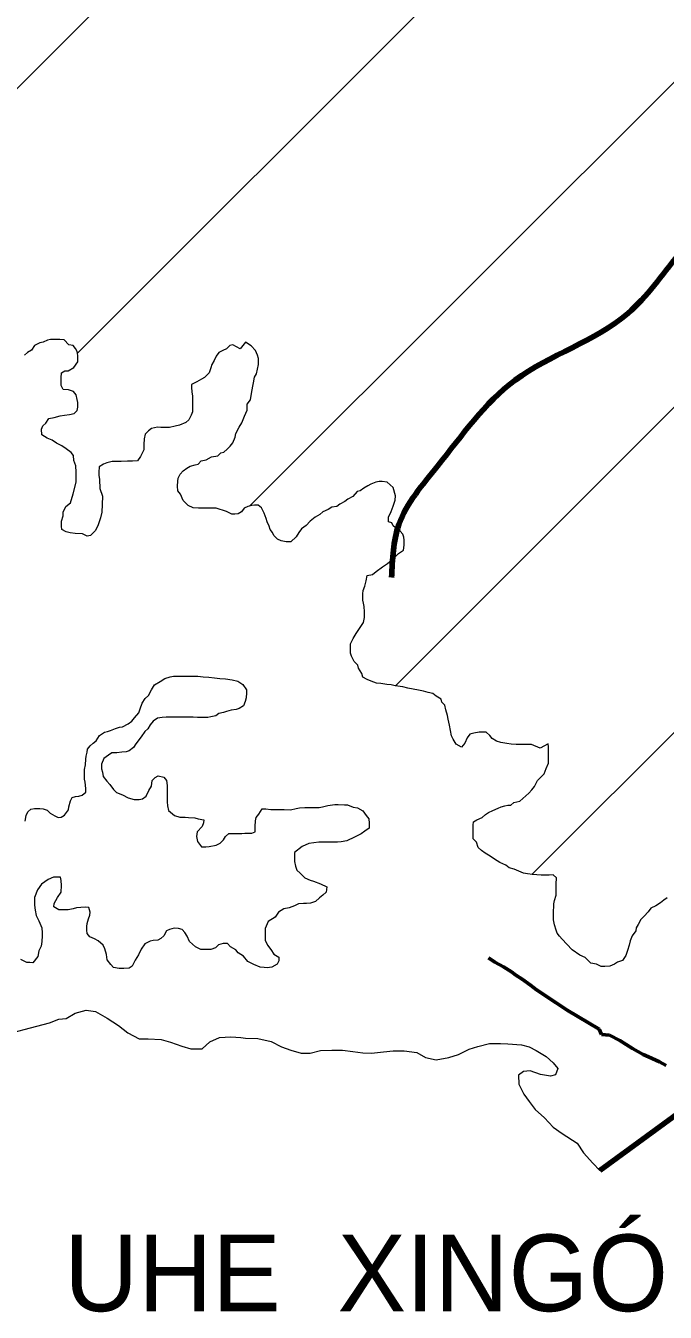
# Model space of a CAD drawing. Extents: x 553962 to 842807, y 8883888 to 9032388.
# Drawn here: x 628002 to 632171, y 8935005 to 8943396 of the extents above; entities that cross this region are included whole.
import ezdxf

# ---------------------------------------------------------------- set-up
doc = ezdxf.new("R2010")
doc.units = 0
doc.header["$LTSCALE"] = 160
doc.linetypes.add('LONG_DASH_SHORT_DASH', pattern=[9.9, 6, -1.2, 1.5, -1.2])
for name, color, linetype, lineweight in [('21', 7, 'Continuous', 25), ('22', 7, 'Continuous', 35), ('27', 7, 'Continuous', 90), ('30', 7, 'Continuous', 13), ('34', 7, 'LONG_DASH_SHORT_DASH', 60)]:
    doc.layers.add(name, color=color, linetype=linetype, lineweight=lineweight)
doc.layers.add('29', color=7, linetype='Continuous')

msp = doc.modelspace()

# ---------------------------------------------------------------- linework, layer by layer
at = {"layer": '21', "lineweight": 13}
msp.add_line((631744.3, 8935929.7), (632939, 8936801.8), dxfattribs=at)
for points in [[(628231.9, 8941078.9), (628232.1, 8941099), (628234.8, 8941131.5), (628257.4, 8941146.3), (628277.5, 8941146.2), (628315.1, 8941166), (628340.4, 8941203.4), (628340.6, 8941223.4), (628340.7, 8941245.9), (628335.9, 8941271), (628326.1, 8941291.1), (628311.2, 8941311.2), (628283.7, 8941313.9), (628251.5, 8941346.7), (628224, 8941349.4), (628194, 8941349.6), (628164, 8941349.8), (628143.9, 8941344.9), (628116.3, 8941332.6), (628093.8, 8941327.7), (628058.6, 8941310.4), (628038.4, 8941280.5), (628013.2, 8941265.6), (627993.1, 8941248.2)], [(629399, 8941289), (629351.7, 8941314.4), (629331.7, 8941309.5), (629311.5, 8941289.6), (629286.4, 8941277.2), (629261.3, 8941264.9), (629243.6, 8941240), (629230.9, 8941212.5), (629215.7, 8941187.6), (629208, 8941165.1), (629197.8, 8941132.6), (629167.5, 8941102.8), (629147.4, 8941090.4), (629117.3, 8941073.1), (629082.1, 8941055.8), (629082, 8941035.8), (629084.2, 8941008.2), (629089.1, 8940980.6), (629088.8, 8940950.6), (629088.6, 8940915.5), (629088.3, 8940878), (629080.6, 8940855.5), (629065.4, 8940825.6), (629045.2, 8940808.2), (629005.1, 8940790.9), (628975, 8940783.6), (628939.9, 8940776.3), (628917.4, 8940776.5), (628882.4, 8940776.7), (628859.9, 8940776.8), (628822.3, 8940769.6), (628802.2, 8940754.7), (628779.5, 8940732.3), (628774.3, 8940702.3), (628771.5, 8940664.8), (628771.2, 8940629.7), (628750.9, 8940587.3), (628730.7, 8940557.4), (628698.1, 8940555.1), (628665.6, 8940555.3), (628623.1, 8940553.1), (628600.6, 8940553.2), (628565.6, 8940553.5), (628530.5, 8940546.2), (628507.9, 8940536.3), (628480.3, 8940519), (628477.5, 8940484), (628477.3, 8940463.9), (628482.1, 8940436.4), (628484.2, 8940378.8), (628501.3, 8940328.6), (628500.9, 8940273.5), (628498, 8940223.5), (628490.2, 8940186), (628472.3, 8940133.5), (628454.6, 8940101.1), (628424.3, 8940071.2), (628401.8, 8940066.4), (628371.9, 8940081.6), (628324.4, 8940084.4), (628291.9, 8940089.6), (628264.5, 8940094.8), (628237.1, 8940110), (628234.7, 8940132.6), (628235, 8940165.1), (628245.2, 8940200.1), (628245.4, 8940222.6), (628263.2, 8940260.1), (628293.4, 8940284.9), (628311.3, 8940342.4), (628329.5, 8940419.8), (628330, 8940484.9), (628327.7, 8940525), (628315.5, 8940560.1), (628313.3, 8940592.7), (628298.4, 8940612.8), (628266.1, 8940635.6), (628236.2, 8940655.8), (628201.3, 8940673.6), (628174, 8940693.8), (628141.5, 8940706.5), (628106.7, 8940726.8), (628104.5, 8940764.3), (628112.1, 8940786.8), (628132.3, 8940804.2), (628152.5, 8940834.1), (628187.6, 8940841.4), (628225.2, 8940851.2), (628255.2, 8940856), (628287.8, 8940860.8), (628317.8, 8940868.1), (628338, 8940885.5), (628340.7, 8940908), (628340.9, 8940938), (628336, 8940958.1), (628331.3, 8940988.2), (628313.9, 8941010.8), (628281.5, 8941021), (628246.5, 8941023.8), (628231.7, 8941048.9), (628231.9, 8941078.9)], [(630397.6, 8940383.6), (630357.8, 8940418.9), (630325.4, 8940424.2), (630305.3, 8940424.3), (630285.3, 8940419.4), (630252.7, 8940407.1), (630232.6, 8940394.7), (630205, 8940379.9), (630182.3, 8940362.5), (630162.3, 8940357.7), (630134.5, 8940325.3), (630101.9, 8940308), (630081.8, 8940293.1), (630049.1, 8940275.8), (630029, 8940260.9), (629996.4, 8940256.1), (629973.8, 8940241.2), (629938.7, 8940226.4), (629918.6, 8940209.1), (629888.4, 8940191.7), (629855.7, 8940164.4), (629830.5, 8940137), (629800.3, 8940114.7), (629782.6, 8940089.8), (629764.9, 8940062.4), (629729.6, 8940030.1), (629699.6, 8940030.2), (629667.1, 8940035.5), (629642.2, 8940048.2), (629619.9, 8940070.8), (629610, 8940090.9), (629595.2, 8940111.1), (629587.8, 8940131.1), (629575.5, 8940161.3), (629568.2, 8940181.3), (629555.9, 8940216.5), (629538.7, 8940251.6), (629516.3, 8940269.3), (629493.8, 8940269.4), (629473.8, 8940267.1), (629448.7, 8940259.7), (629426.1, 8940249.9), (629408.4, 8940224.9), (629385.8, 8940212.6), (629365.8, 8940210.2), (629345.8, 8940210.3), (629310.9, 8940228.1), (629243.6, 8940248.6), (629171, 8940249.1), (629128.5, 8940249.3), (629093.5, 8940252.1), (629061.1, 8940267.3), (629028.8, 8940300.1), (629011.6, 8940340.2), (628994.3, 8940362.9), (628992, 8940392.9), (628992.3, 8940425.5), (628994.9, 8940445.5), (629007.6, 8940470.4), (629027.8, 8940492.8), (629053, 8940510.2), (629073.1, 8940522.6), (629105.6, 8940532.4), (629125.7, 8940537.3), (629145.9, 8940557.2), (629178.4, 8940564.4), (629213.6, 8940584.2), (629253.7, 8940591.5), (629273.8, 8940611.4), (629293.8, 8940613.8), (629314, 8940633.7), (629334.2, 8940653.6), (629351.8, 8940676), (629367.1, 8940713.4), (629372.3, 8940735.9), (629392.6, 8940778.3), (629410.4, 8940805.8), (629428.2, 8940850.7), (629446, 8940888.1), (629446.3, 8940928.2), (629466.5, 8940955.6), (629474.3, 8940998.1), (629482.2, 8941045.6), (629487.4, 8941068.1), (629492.7, 8941103.1), (629505.3, 8941125.6), (629513.1, 8941155.6), (629518.3, 8941185.6), (629518.6, 8941225.6), (629513.8, 8941248.2), (629499, 8941278.3), (629471.7, 8941308.6), (629434.4, 8941331.3), (629399, 8941289)], [(631355.1, 8938684.9), (631300.2, 8938707.8), (631267.7, 8938708), (631247.7, 8938708.2), (631220.2, 8938708.3), (631200.2, 8938708.5), (631167.7, 8938711.2), (631137.7, 8938713.9), (631100.2, 8938721.7), (631070.3, 8938729.4), (631042.9, 8938747.1), (631028.1, 8938767.2), (631003.2, 8938787.4), (630958.2, 8938787.7), (630923.1, 8938782.9), (630898.1, 8938775.6), (630880.4, 8938750.7), (630865.1, 8938715.7), (630842.4, 8938690.8), (630807.5, 8938711.1), (630787.8, 8938743.8), (630777.9, 8938763.8), (630770.7, 8938798.9), (630763.5, 8938834), (630756.3, 8938874.1), (630751.4, 8938896.7), (630741.7, 8938934.3), (630734.4, 8938964.4), (630714.6, 8938984.6), (630709.7, 8939004.6), (630677.4, 8939022.4), (630655, 8939040.1), (630625, 8939047.8), (630595.1, 8939055.5), (630562.6, 8939063.2), (630527.6, 8939068.4), (630492.7, 8939076.2), (630460.2, 8939083.9), (630410.3, 8939091.7), (630385.3, 8939096.9), (630355.3, 8939099.6), (630317.8, 8939104.9), (630287.8, 8939107.6), (630252.9, 8939120.3), (630228, 8939133), (630200.6, 8939148.2), (630193.3, 8939170.8), (630171, 8939206), (630166.2, 8939226), (630143.8, 8939248.7), (630126.6, 8939283.9), (630119.2, 8939304), (630119.5, 8939336.5), (630119.7, 8939364), (630137.5, 8939399), (630155.2, 8939431.4), (630178, 8939463.8), (630203.3, 8939503.7), (630211.1, 8939536.2), (630211.3, 8939573.7), (630209.1, 8939608.8), (630204.3, 8939628.8), (630199.4, 8939648.9), (630199.6, 8939668.9), (630199.7, 8939691.5), (630202.4, 8939711.5), (630212.6, 8939741.5), (630220.4, 8939776.4), (630228.2, 8939811.4), (630263.2, 8939816.2), (630285.9, 8939836.1), (630328.6, 8939865.9), (630361.3, 8939888.2), (630399.1, 8939920.5), (630431.8, 8939952.8), (630464.5, 8939975.1), (630469.8, 8940007.6), (630470, 8940040.2), (630467.7, 8940060.2), (630460.3, 8940080.3), (630443, 8940100.4), (630420.6, 8940115.6), (630398.2, 8940133.3), (630388.3, 8940153.4), (630365.9, 8940161), (630366.1, 8940191.1), (630383.9, 8940228.5), (630396.7, 8940263.5), (630409.5, 8940300.9), (630412.2, 8940331), (630397.6, 8940383.6)], [(627997.5, 8938208.9), (628005.3, 8938243.9), (628015.5, 8938268.9), (628035.6, 8938286.3), (628058.1, 8938291.2), (628093.2, 8938290.9), (628115.6, 8938288.3), (628140.6, 8938280.6), (628160.5, 8938260.4), (628190.3, 8938242.7), (628212.8, 8938232.5), (628232.8, 8938234.9), (628255.4, 8938247.3), (628280.7, 8938282.2), (628283.3, 8938302.2), (628293.6, 8938339.7), (628303.8, 8938362.1), (628326.4, 8938369.5), (628348.9, 8938371.8), (628368.9, 8938376.7), (628394.1, 8938396.6), (628394.3, 8938419.1), (628391.9, 8938441.7), (628389.6, 8938461.7), (628384.7, 8938481.8), (628384.9, 8938501.8), (628385.1, 8938524.3), (628385.2, 8938544.3), (628390.4, 8938574.3), (628393.2, 8938611.9), (628395.9, 8938631.9), (628401.1, 8938656.9), (628403.7, 8938676.9), (628421.4, 8938699.3), (628441.6, 8938716.7), (628461.7, 8938731.6), (628481.9, 8938766.5), (628514.6, 8938788.8), (628534.7, 8938793.7), (628554.7, 8938798.6), (628587.3, 8938813.4), (628612.4, 8938820.7), (628632.4, 8938823.1), (628670.1, 8938842.9), (628692.8, 8938860.2), (628710.4, 8938882.7), (628738.2, 8938915), (628748.4, 8938940), (628761.2, 8938977.5), (628781.4, 8939007.4), (628801.6, 8939027.3), (628821.9, 8939064.7), (628842.1, 8939097.1), (628877.3, 8939119.4), (628907.5, 8939139.2), (628942.6, 8939149), (628965.1, 8939153.9), (628990.1, 8939153.7), (629022.6, 8939153.5), (629062.6, 8939153.2), (629097.7, 8939153), (629122.7, 8939152.8), (629157.7, 8939150.1), (629195.2, 8939147.3), (629232.6, 8939142.1), (629267.6, 8939139.3), (629305.1, 8939136.6), (629347.6, 8939128.8), (629385, 8939121.1), (629417.4, 8939098.3), (629442.1, 8939065.6), (629442, 8939045.6), (629439.2, 8939013), (629431.6, 8938988.1), (629421.3, 8938960.6), (629393.7, 8938943.2), (629373.6, 8938935.9), (629341.1, 8938931.1), (629311, 8938923.8), (629290.9, 8938916.4), (629260.9, 8938909.1), (629240.8, 8938894.2), (629208.2, 8938889.4), (629188.2, 8938884.5), (629155.6, 8938884.7), (629120.6, 8938885), (629093.1, 8938885.2), (629060.6, 8938885.4), (629030.6, 8938885.6), (629010.6, 8938885.7), (628978.1, 8938885.9)], [(628978.1, 8938885.9), (628945.6, 8938886.1), (628918.1, 8938886.3), (628890.5, 8938884), (628860.5, 8938879.2), (628832.8, 8938859.3), (628812.6, 8938836.9), (628797.4, 8938809.5), (628777.3, 8938792.1), (628754.5, 8938757.2), (628719.1, 8938712.4), (628703.9, 8938687.4), (628676.3, 8938667.6), (628656.2, 8938660.2), (628628.7, 8938657.9), (628596.1, 8938653.1), (628563.6, 8938653.3), (628541, 8938638.4), (628510.8, 8938616.1), (628495.5, 8938578.7), (628495.3, 8938548.6), (628502.6, 8938528.5), (628507.4, 8938498.5), (628529.7, 8938468.3), (628549.6, 8938448.1), (628574.3, 8938415.4), (628594.2, 8938395.2), (628631.6, 8938380), (628668.9, 8938359.7), (628708.9, 8938349.4), (628741.4, 8938349.2), (628763.9, 8938354.1), (628786.6, 8938371.4), (628804.4, 8938408.9), (628822.1, 8938436.3), (628824.9, 8938473.8), (628845, 8938493.7), (628865.1, 8938503.6), (628902.6, 8938495.8), (628919.9, 8938473.2), (628924.7, 8938440.6), (628924.5, 8938420.6), (628924.3, 8938393.1), (628924.1, 8938363), (628923.8, 8938333), (628926.2, 8938307.9), (628933.4, 8938277.8), (628970.7, 8938245.1), (629005.6, 8938234.8), (629040.6, 8938234.6), (629063.1, 8938231.9), (629103.1, 8938229.2), (629125.6, 8938224), (629163.1, 8938216.2), (629160.4, 8938196.2), (629152.7, 8938173.8), (629120, 8938138.9), (629114.7, 8938108.9), (629122, 8938076.3), (629146.7, 8938041.1), (629176.7, 8938040.9), (629196.8, 8938043.3), (629244.3, 8938050.5), (629269.5, 8938065.3), (629292.1, 8938085.2), (629304.8, 8938107.7), (629325, 8938127.6), (629347.5, 8938127.4), (629377.5, 8938127.2), (629410, 8938127), (629430, 8938129.3), (629475, 8938129.1), (629497.6, 8938138.9), (629497.9, 8938174), (629500.7, 8938209), (629503.3, 8938231.5), (629521, 8938253.9), (629543.8, 8938288.8), (629566.3, 8938288.7), (629598.8, 8938283.5), (629621.3, 8938283.3), (629656.3, 8938283.1), (629686.3, 8938282.9), (629728.8, 8938282.6), (629763.9, 8938289.9), (629786.4, 8938294.7), (629821.5, 8938297), (629856.5, 8938296.8), (629876.5, 8938296.6), (629914, 8938296.4), (629936.5, 8938301.2), (629971.6, 8938311), (630016.7, 8938315.7), (630039.2, 8938315.6), (630079.2, 8938315.3), (630099.2, 8938315.2), (630136.6, 8938299.9), (630164.1, 8938294.7), (630199, 8938274.5), (630221.2, 8938244.3), (630238.6, 8938224.1)], [(631394.1, 8938552), (631409.4, 8938586.9), (631409.6, 8938622), (631409.9, 8938654.5), (631410.2, 8938692.1), (631407.8, 8938712.1), (631355.1, 8938684.9)], [(632183, 8937708.1), (632162.9, 8937693.2), (632140.3, 8937675.8), (632110.1, 8937656), (632077.5, 8937641.2), (632059.8, 8937616.3), (632034.6, 8937588.9), (632011.9, 8937566.5), (631994.1, 8937534.1), (631981.4, 8937511.6), (631978.8, 8937491.6), (631956, 8937459.2), (631943.3, 8937426.8), (631935.6, 8937399.3), (631925.3, 8937364.3), (631915, 8937331.8), (631892.3, 8937299.4), (631859.7, 8937287.1), (631839.6, 8937274.7), (631809.5, 8937262.4), (631776.9, 8937260.1), (631754.4, 8937260.3), (631722, 8937275.5), (631687.1, 8937280.7), (631649.8, 8937318.6), (631614.9, 8937333.8), (631565.2, 8937369.2), (631530.4, 8937404.5), (631498.2, 8937437.2), (631480.8, 8937457.4), (631466, 8937477.5), (631461.1, 8937497.5), (631448.9, 8937532.7), (631441.6, 8937565.3), (631441.8, 8937585.3), (631441.9, 8937605.3), (631442.1, 8937625.3), (631444.7, 8937647.9), (631444.9, 8937667.9), (631450.1, 8937690.4), (631460.3, 8937725.4), (631460.7, 8937767.9), (631460.9, 8937798), (631461.2, 8937838), (631441.3, 8937858.2), (631413.8, 8937855.9), (631383.8, 8937856.1), (631361.3, 8937856.2), (631333.8, 8937858.9), (631306.3, 8937859.1), (631273.8, 8937864.3), (631246.3, 8937869.5), (631216.4, 8937882.2), (631186.5, 8937894.9), (631154.1, 8937902.6), (631131.7, 8937920.3), (631091.8, 8937938.1), (631057, 8937960.9), (631029.6, 8937978.6), (630997.2, 8937998.8), (630972.3, 8938016.5), (630952.5, 8938036.7), (630940.2, 8938071.8), (630917.9, 8938092), (630918.2, 8938127), (630918.4, 8938162.1), (630918.6, 8938182.1), (630921.2, 8938204.6), (630943.8, 8938217), (630976.5, 8938231.8), (630999.1, 8938251.7), (631019.2, 8938264), (631046.8, 8938276.4), (631082, 8938293.7), (631102.1, 8938301.1), (631124.6, 8938308.4), (631144.7, 8938313.3), (631164.7, 8938313.2), (631184.8, 8938330.5), (631222.4, 8938337.8), (631242.5, 8938355.2), (631262.7, 8938372.6), (631282.8, 8938390), (631300.5, 8938412.4), (631318.2, 8938434.8), (631338.5, 8938472.2), (631361.1, 8938494.6), (631381.3, 8938517), (631394.1, 8938552)], [(630238.6, 8938224.1), (630240.9, 8938194.1), (630240.6, 8938161.5), (630213, 8938141.7), (630187.8, 8938124.3), (630145.1, 8938104.6), (630094.9, 8938079.9), (630057.4, 8938072.6), (630034.8, 8938070.3), (630004.8, 8938070.5), (629969.8, 8938070.7), (629937.3, 8938070.9), (629912.3, 8938071.1), (629879.7, 8938066.3), (629847.2, 8938061.5), (629804.5, 8938041.8), (629754.2, 8938004.5), (629753.9, 8937969.5), (629753.8, 8937944.5), (629761, 8937914.4), (629768.3, 8937889.3), (629790.7, 8937869.1), (629820.5, 8937838.9), (629855.4, 8937823.6), (629877.8, 8937815.9), (629922.7, 8937798.1), (629965.1, 8937780.3), (629959.8, 8937745.3), (629939.7, 8937725.4), (629917, 8937708), (629891.8, 8937683.2), (629859.2, 8937673.4), (629831.7, 8937671.1), (629811.7, 8937671.2), (629779.2, 8937668.9), (629754.1, 8937656.6), (629718.9, 8937641.8), (629683.9, 8937637), (629648.7, 8937614.7), (629628.4, 8937582.3), (629583.2, 8937552.5), (629562.8, 8937507.6), (629562.6, 8937475.1), (629562.3, 8937432.5), (629577, 8937399.8), (629599.3, 8937369.7), (629619.1, 8937339.5), (629651.5, 8937321.8), (629651.3, 8937296.7), (629641.1, 8937274.2), (629605.9, 8937254.5), (629575.9, 8937252.2), (629555.9, 8937252.3), (629530.9, 8937255), (629488.5, 8937272.8), (629448.7, 8937293.1), (629421.4, 8937328.3), (629386.6, 8937348.5), (629371.7, 8937368.7), (629336.8, 8937388.9), (629317, 8937409.1), (629289.5, 8937409.3), (629259.4, 8937402), (629239.2, 8937382.1), (629209.1, 8937369.7), (629176.6, 8937370), (629144.1, 8937370.2), (629109.2, 8937387.9), (629069.5, 8937423.2), (629054.8, 8937458.4), (629039.9, 8937481), (629022.6, 8937501.2), (628997.6, 8937508.8), (628970.1, 8937509), (628940, 8937501.7), (628919.9, 8937491.8), (628902.2, 8937459.4), (628882.1, 8937442), (628862, 8937432.1), (628831.9, 8937429.8), (628811.9, 8937424.9), (628779.2, 8937407.6), (628754, 8937372.8), (628736.2, 8937335.3), (628715.9, 8937300.4), (628695.6, 8937263), (628675.5, 8937248.1), (628640.5, 8937245.8), (628610.4, 8937246), (628573, 8937253.8), (628555.6, 8937273.9), (628533.3, 8937304.1), (628528.6, 8937339.2), (628516.4, 8937374.3), (628506.6, 8937399.4), (628474.2, 8937427.2), (628449.3, 8937439.9), (628419.4, 8937452.6), (628402.1, 8937475.2), (628399.8, 8937497.8), (628399.9, 8937520.3)], [(628399.9, 8937520.3), (628402.6, 8937540.3), (628410.3, 8937570.3), (628420.5, 8937595.3), (628420.7, 8937615.3), (628413.4, 8937645.4), (628390.9, 8937648), (628360.9, 8937645.7), (628333.3, 8937643.4), (628310.8, 8937636.1), (628278.2, 8937628.8), (628255.7, 8937628.9), (628218.2, 8937629.2), (628185.8, 8937649.4), (628186, 8937671.9), (628208.8, 8937709.3), (628231.6, 8937744.2), (628234.4, 8937789.3), (628232.2, 8937821.8), (628227.3, 8937841.9), (628207.3, 8937842), (628182.3, 8937842.2), (628147.2, 8937827.4), (628104.4, 8937797.6), (628079.1, 8937760.3), (628058.7, 8937710.3), (628058.3, 8937660.2), (628063.1, 8937627.7), (628070.3, 8937592.6), (628087.6, 8937557.4), (628107.2, 8937512.2), (628109.5, 8937479.7), (628109.3, 8937459.6), (628106.6, 8937422.1), (628101.3, 8937392.1), (628086.1, 8937362.2), (628080.8, 8937324.6), (628048, 8937284.8), (628028, 8937284.9), (628008, 8937285.1), (627970.6, 8937305.3)], [(627021.9, 8936878.5), (627718.8, 8936757.5), (627790.7, 8936796.4), (628157.6, 8936893.1), (628218, 8936915.4), (628265.5, 8936920.2), (628323.2, 8936954.9), (628395.9, 8936974.5), (628455.9, 8936966.7)], [(628455.9, 8936966.7), (628533.2, 8936923.8), (628605.5, 8936875.9), (628667.8, 8936828), (628740.2, 8936787.6), (628800.2, 8936787.3), (628885.2, 8936784.3), (628945.2, 8936766.5), (629020.1, 8936741.1), (629077.6, 8936723.3), (629152.6, 8936722.9), (629202.9, 8936767.7), (629266, 8936795.7), (629337.8, 8936802.1), (629403.3, 8936795.7), (629434.6, 8936792.4), (629514.6, 8936789.4), (629602.1, 8936771.5), (629669.5, 8936736.1), (629729.4, 8936713.3), (629796.8, 8936695.4), (629856.9, 8936695.1), (629924.5, 8936712.3), (629997.1, 8936714.4), (630067.1, 8936714), (630134.6, 8936706.2), (630199.6, 8936695.8), (630257.1, 8936695.5), (630334.7, 8936702.6), (630397.3, 8936709.8), (630469.8, 8936709.4), (630552.3, 8936699), (630607.2, 8936666.2), (630677.2, 8936650.8), (630759.8, 8936665.4), (630822.5, 8936685.1), (630892.7, 8936719.7), (630950.3, 8936737), (631025.4, 8936756.6), (631098, 8936758.7), (631145.5, 8936756), (631233, 8936748), (631283, 8936735.2), (631330.4, 8936712.5), (631393.8, 8936673.5), (631440.1, 8936631), (631470, 8936595.2), (631454.8, 8936554), (631422.1, 8936544.3), (631357.2, 8936554.7), (631291.3, 8936578.4), (631247.4, 8936576), (631214.5, 8936550.4), (631216.8, 8936492.9), (631249, 8936427.7), (631283.7, 8936379.9), (631323.5, 8936327.2), (631383.3, 8936271.8), (631440.1, 8936212.9), (631440.1, 8936212.9), (631499.9, 8936171.2), (631597.6, 8936108.1), (631637.3, 8936045.3), (631699.5, 8935977.4), (631744.3, 8935929.7)]]:
    msp.add_lwpolyline(points, dxfattribs=at)
at = {"layer": '22', "lineweight": 90}
msp.add_line((631744.3, 8935929.7), (632939, 8936801.8), dxfattribs=at)
at = {"layer": '27'}
msp.add_spline([(630387.4, 8939797.8), (630434.2, 8940142.1), (630686.5, 8940523.6), (631192.1, 8941084.2), (631927.5, 8941519.8), (632256.1, 8941901.8), (632534.2, 8942207.6), (633141.9, 8942718.3), (633623.2, 8943101.4), (634002.9, 8943433.2), (634103.5, 8943636.5), (634126.4, 8944067), (633968.9, 8944876), (633685.2, 8945506.9), (633295.3, 8946896.6), (633418.3, 8947606.3), (633184.9, 8948338.8), (632825.2, 8948918.6), (632848.4, 8949298.5), (633991.4, 8949661), (634446.8, 8950119.9), (634848.2, 8951084.8), (634971.3, 8951794.5), (634968.7, 8952224.9), (635094.3, 8952504.3), (635191.9, 8953213.8), (635441.4, 8954051.1), (635362.8, 8954430.2), (634875.3, 8955110.3)], degree=3, dxfattribs=at)
at = {"layer": '30'}
for p, q in [((626929.4, 8941972.5), (634262.2, 8949305.3)), ((628338.1, 8941259.8), (636355.7, 8949277.4)), ((629463.7, 8940264.1), (638449.2, 8949249.6)), ((630412.3, 8939091.4), (640542.6, 8949221.8)), ((631302, 8937859.8), (642636.1, 8949193.9))]:
    msp.add_line(p, q, dxfattribs=at)
at = {"layer": '34'}
for points in [[(631168.3, 8937224.3), (631116, 8937257.1), (631061.2, 8937287.4), (631019.3, 8937316.4)], [(632176.7, 8936613.4), (632134.3, 8936638.6), (632062.1, 8936671.5), (632027.2, 8936686.7), (631957.4, 8936724.6), (631875.3, 8936777.6), (631808, 8936813), (631755.5, 8936815.8), (631740.8, 8936850.9), (631531.6, 8936974.6), (631459.4, 8937022.6), (631332.5, 8937108.3), (631292.7, 8937138.5), (631237.9, 8937176.4), (631198.1, 8937204.1), (631168.3, 8937224.3)]]:
    msp.add_lwpolyline(points, dxfattribs=at)

# ---------------------------------------------------------------- texts
at = {"layer": '29'}
msp.add_text('UHE  XINGÓ', height=500, dxfattribs=at).set_placement((628251.9, 8935011.6))

doc.saveas('drawing.dxf')
